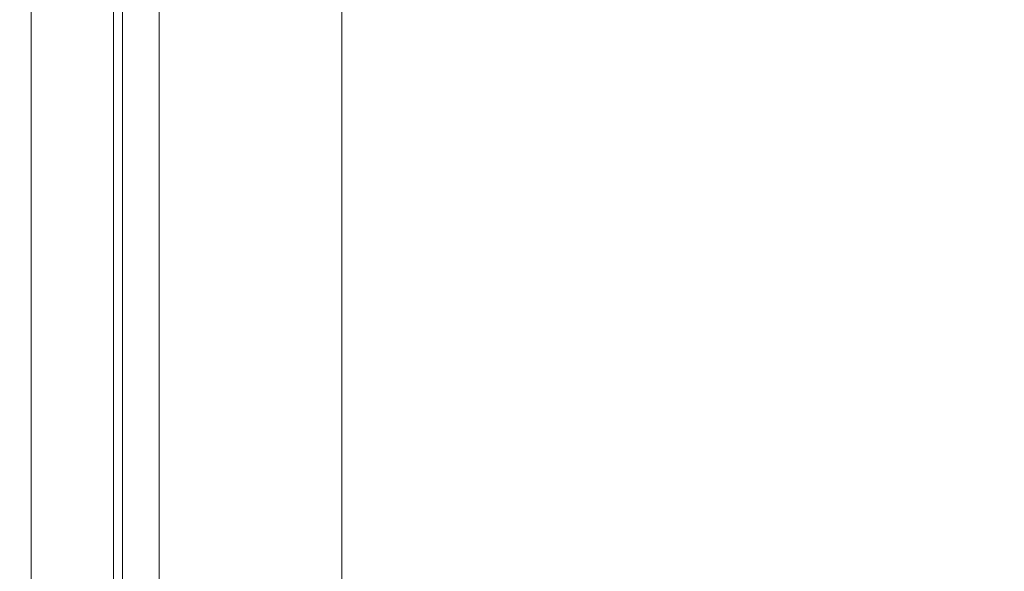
# Model space of a CAD drawing. Header units: millimetres. Extents: x 0 to 658, y -2 to 210.
# Tile 535 of 656: x 86.57 to 90.88, y 65.48 to 67.89. Entities that reach past the tile are written whole.
import ezdxf

# ---------------------------------------------------------------- set-up
doc = ezdxf.new("R2010")
doc.units = ezdxf.units.MM
doc.layers.add('图框', color=7, linetype='Continuous')
doc.styles.add('SLDTEXTSTYLE1', font='TXT', dxfattribs={"width": 0.7, "bigfont": 'bigfont'})

msp = doc.modelspace()

# ---------------------------------------------------------------- linework, layer by layer
at = {"color": 7, "linetype": 'Continuous', "lineweight": 15}
for p, q in [((86.9785, 77.0255), (86.9785, 63.4255)), ((87.9785, 77.0255), (87.9785, 63.4255)), ((86.6185, 63.4655), (86.6185, 76.2255)), ((87.0185, 63.4655), (87.0185, 76.2255)), ((86.6185, 76.1655), (86.6185, 63.6255)), ((86.9785, 76.1655), (86.9785, 63.6255)), ((87.1785, 63.6255), (87.1785, 76.1655)), ((86.6185, 63.6255), (86.6185, 75.7655)), ((86.9785, 63.6255), (86.9785, 75.7655)), ((87.9785, 63.4255), (87.9785, 73.4655))]:
    msp.add_line(p, q, dxfattribs=at)

# ---------------------------------------------------------------- texts
at = {"layer": '图框', "insert": (2.4961, 70.4725), "char_height": 3.5, "attachment_point": 1, "style": 'SLDTEXTSTYLE1'}
msp.add_mtext('\\M+18ED8(\\M+192CA)\\M+19770\\M+18C8F\\M+1936F记', dxfattribs=at)

doc.saveas('drawing.dxf')
